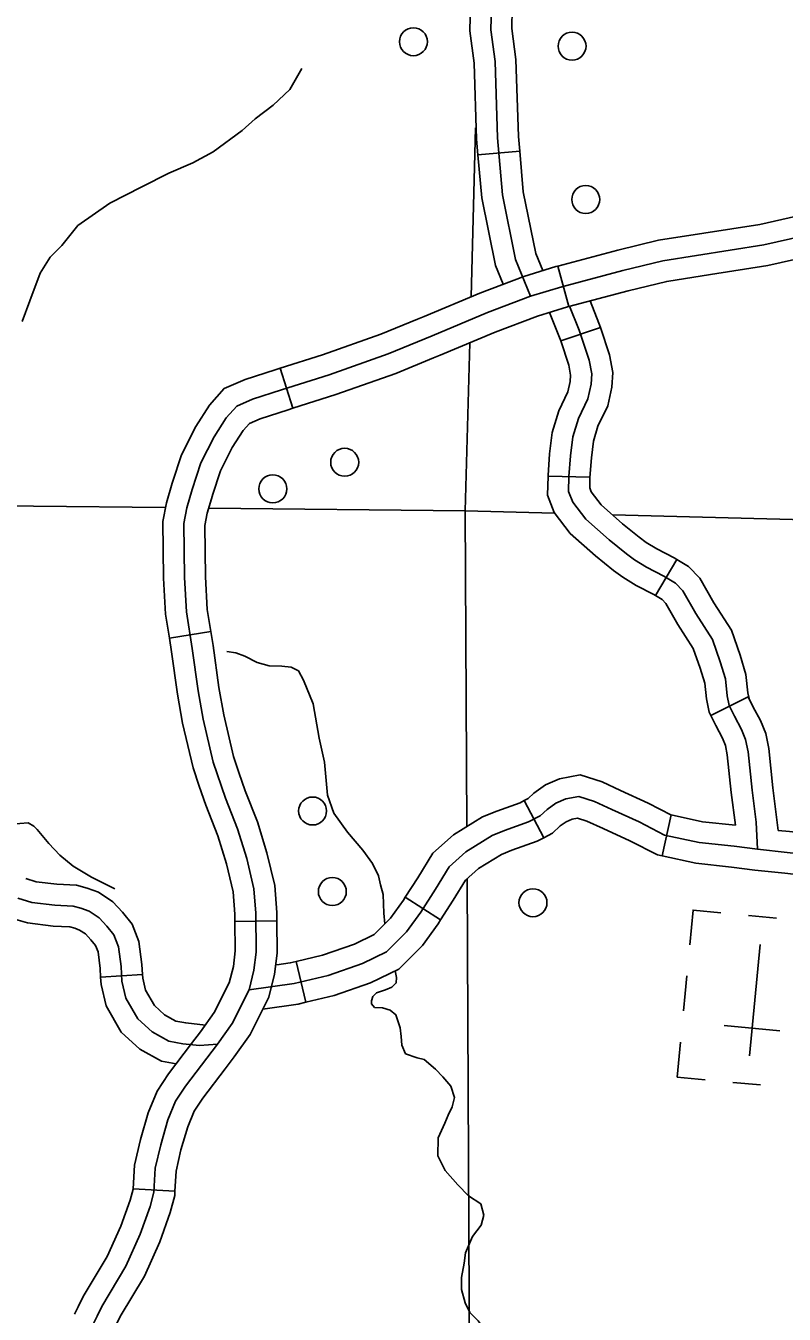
# Model space of a CAD drawing. Extents: x 1369979 to 1371646, y 379997 to 381064.
# Drawn here: x 1370956.8 to 1370988.6, y 380507.9 to 380561.9 of the extents above; entities that cross this region are included whole.
import ezdxf

# ---------------------------------------------------------------- set-up
doc = ezdxf.new("R2010")
doc.units = 0
doc.layers.add('R_Border Notes', color=7, linetype='Continuous')

msp = doc.modelspace()

# ---------------------------------------------------------------- linework, layer by layer
at = {"layer": 'R_Border Notes'}
for p, q in [((1370977.504, 380556.637), (1370975.753, 380556.485)), ((1370979.556, 380550.126), (1370979.102, 380551.824)), ((1370979.102, 380551.824), (1370979.556, 380550.126)), ((1370980.889, 380549.243), (1370979.221, 380548.688)), ((1370967.461, 380547.541), (1370967.988, 380545.864)), ((1370967.461, 380547.541), (1370967.988, 380545.864)), ((1370967.988, 380545.864), (1370967.461, 380547.541)), ((1370980.446, 380542.978), (1370978.688, 380543.015)), ((1370964.622, 380542.216), (1370964.622, 380542.216)), ((1370984.091, 380539.519), (1370983.192, 380538.008)), ((1370962.817, 380536.223), (1370964.553, 380536.501)), ((1370987.08, 380533.764), (1370985.508, 380532.979)), ((1370977.687, 380529.411), (1370978.508, 380527.857)), ((1370983.848, 380528.81), (1370983.479, 380527.091)), ((1370972.707, 380525.36), (1370974.186, 380524.41)), ((1370988.265, 380524.489), (1370987.099, 380524.6)), ((1370965.563, 380524.346), (1370967.321, 380524.367)), ((1370987.132, 380518.711), (1370987.577, 380523.377)), ((1370968.137, 380522.671), (1370968.542, 380520.96)), ((1370959.935, 380522.012), (1370961.69, 380522.121)), ((1370984.438, 380521.322), (1370984.509, 380522.061)), ((1370984.438, 380521.322), (1370984.37, 380520.603)), ((1370987.355, 380521.044), (1370987.355, 380521.044)), ((1370987.355, 380521.044), (1370987.355, 380521.044)), ((1370988.41, 380519.766), (1370986.067, 380519.989)), ((1370986.432, 380517.6), (1370987.598, 380517.489)), ((1370963.049, 380513.04), (1370961.294, 380513.139)), ((1370961.294, 380513.139), (1370961.294, 380513.139))]:
    msp.add_line(p, q, dxfattribs=at)
for points in [[(1370975.753, 380556.485), (1370975.695, 380557.15), (1370975.592, 380560.331), (1370975.406, 380561.685), (1370975.436, 380562.825), (1370975.455, 380562.912)], [(1370977.956, 380550.558), (1370977.328, 380552.098), (1370976.781, 380554.806), (1370976.573, 380557.202), (1370976.469, 380560.405), (1370976.287, 380561.733), (1370976.313, 380562.723)], [(1370977.504, 380556.637), (1370977.451, 380557.254), (1370977.346, 380560.479), (1370977.167, 380561.782), (1370977.189, 380562.62), (1370977.175, 380562.551)], [(1370960.314, 380554.456), (1370961.667, 380555.144), (1370962.789, 380555.721), (1370963.793, 380556.149), (1370964.65, 380556.608), (1370965.861, 380557.509), (1370966.408, 380557.997), (1370967.161, 380558.574), (1370967.87, 380559.224), (1370968.372, 380560.111)], [(1370975.655, 380557.618), (1370975.463, 380550.538)], [(1370976.802, 380551.06), (1370976.482, 380551.843), (1370975.91, 380554.681), (1370975.753, 380556.485)], [(1370978.467, 380551.633), (1370978.173, 380552.353), (1370977.653, 380554.932), (1370977.504, 380556.637)], [(1370979.264, 380550.957), (1370981.83, 380551.642), (1370983.497, 380552.042), (1370987.735, 380552.708), (1370989.408, 380553.088), (1370990.396, 380553.583), (1370991.537, 380554.287), (1370992.354, 380554.781), (1370993.076, 380554.972), (1370993.837, 380555.048), (1370994.939, 380554.934), (1370995.927, 380554.629), (1370997.182, 380554.23), (1370998.151, 380553.602), (1370998.879, 380552.917), (1370999.463, 380552.232), (1371000.603, 380550.672), (1371001.382, 380549.74), (1371002.192, 380549.112)], [(1370990.753, 380554.836), (1370989.968, 380554.351), (1370989.11, 380553.922), (1370987.57, 380553.571), (1370985.223, 380553.203)], [(1370956.651, 380549.495), (1370956.961, 380550.361), (1370957.404, 380551.529), (1370957.818, 380552.195), (1370958.305, 380552.682), (1370958.984, 380553.525), (1370960.314, 380554.456)], [(1370985.223, 380553.203), (1370983.326, 380552.905), (1370981.614, 380552.494), (1370979.102, 380551.824)], [(1370985.495, 380551.466), (1370987.901, 380551.844), (1370989.706, 380552.255), (1370990.825, 380552.814), (1370991.676, 380553.34)], [(1370979.102, 380551.824), (1370979.022, 380551.803), (1370977.672, 380551.39), (1370975.825, 380550.69), (1370973.495, 380549.714), (1370973.212, 380549.598)], [(1370979.102, 380551.824), (1370979.022, 380551.803), (1370977.672, 380551.39), (1370975.825, 380550.69), (1370973.495, 380549.714), (1370973.212, 380549.598)], [(1370979.556, 380550.126), (1370982.046, 380550.79), (1370983.668, 380551.179), (1370985.495, 380551.466)], [(1370966.438, 380524.689), (1370966.362, 380525.716), (1370966.058, 380526.991), (1370965.678, 380528.227), (1370965.165, 380529.521), (1370964.652, 380531.024), (1370964.234, 380532.831), (1370964.025, 380534.011), (1370963.777, 380535.784), (1370963.53, 380537.325), (1370963.454, 380538.771), (1370963.416, 380541.034), (1370963.549, 380541.681), (1370963.777, 380542.461), (1370964.139, 380543.576), (1370964.69, 380544.66), (1370965.203, 380545.459), (1370965.64, 380545.954), (1370966.305, 380546.239), (1370967.522, 380546.639), (1370969.517, 380547.267), (1370971.988, 380548.142), (1370973.832, 380548.903), (1370976.151, 380549.873), (1370977.956, 380550.558), (1370979.264, 380550.957)], [(1370973.883, 380547.973), (1370974.169, 380548.091), (1370976.476, 380549.057), (1370978.241, 380549.726), (1370979.506, 380550.112), (1370979.556, 380550.126)], [(1370973.883, 380547.973), (1370974.169, 380548.091), (1370976.476, 380549.057), (1370978.241, 380549.726), (1370979.506, 380550.112), (1370979.556, 380550.126)], [(1370979.632, 380543.871), (1370979.726, 380544.667), (1370979.96, 380545.435), (1370980.363, 380546.255), (1370980.493, 380546.867), (1370980.519, 380547.31), (1370980.415, 380547.883), (1370979.999, 380549.132), (1370979.594, 380550.139)], [(1370980.889, 380549.243), (1370980.824, 380549.436), (1370980.45, 380550.364)], [(1370973.212, 380549.598), (1370971.674, 380548.963), (1370969.239, 380548.1), (1370967.461, 380547.541)], [(1370973.212, 380549.598), (1370971.674, 380548.963), (1370969.239, 380548.1), (1370967.461, 380547.541)], [(1370979.221, 380548.688), (1370979.174, 380548.829), (1370978.75, 380549.881)], [(1370980.445, 380542.956), (1370980.507, 380543.787), (1370980.59, 380544.486), (1370980.78, 380545.111), (1370981.2, 380545.965), (1370981.367, 380546.749), (1370981.403, 380547.363), (1370981.269, 380548.101), (1370980.889, 380549.243)], [(1370975.411, 380548.611), (1370975.22, 380541.557)], [(1370978.689, 380543.016), (1370978.689, 380543.041), (1370978.757, 380543.955), (1370978.862, 380544.848), (1370979.14, 380545.759), (1370979.526, 380546.545), (1370979.62, 380546.985), (1370979.636, 380547.256), (1370979.562, 380547.664), (1370979.221, 380548.688)], [(1370967.988, 380545.864), (1370969.796, 380546.433), (1370972.303, 380547.321), (1370973.883, 380547.973)], [(1370967.988, 380545.864), (1370969.796, 380546.433), (1370972.303, 380547.321), (1370973.883, 380547.973)], [(1370967.461, 380547.541), (1370967.253, 380547.476), (1370965.994, 380547.062), (1370965.112, 380546.684), (1370964.5, 380545.991), (1370963.926, 380545.098), (1370963.324, 380543.913), (1370962.95, 380542.758)], [(1370964.622, 380542.216), (1370964.953, 380543.239), (1370965.453, 380544.223), (1370965.906, 380544.928), (1370966.168, 380545.224), (1370966.616, 380545.417), (1370967.791, 380545.802), (1370967.988, 380545.864)], [(1370985.577, 380536.17), (1370984.887, 380537.257), (1370984.341, 380538.207), (1370984.029, 380538.533), (1370983.548, 380538.819), (1370982.819, 380539.197), (1370982.312, 380539.509), (1370981.974, 380539.757), (1370981.245, 380540.343), (1370980.27, 380541.215), (1370979.723, 380541.918), (1370979.554, 380542.374), (1370979.567, 380542.999), (1370979.632, 380543.871)], [(1370983.192, 380538.008), (1370983.12, 380538.051), (1370982.386, 380538.432), (1370981.821, 380538.779), (1370981.438, 380539.059), (1370980.676, 380539.672), (1370979.624, 380540.613), (1370978.946, 380541.486), (1370978.672, 380542.225), (1370978.688, 380543.015)], [(1370984.091, 380539.519), (1370983.975, 380539.588), (1370983.252, 380539.962), (1370982.803, 380540.239), (1370982.509, 380540.454), (1370981.814, 380541.013), (1370980.915, 380541.817), (1370980.5, 380542.351), (1370980.436, 380542.523), (1370980.446, 380542.978)], [(1370962.95, 380542.758), (1370962.937, 380542.72), (1370962.696, 380541.893), (1370962.536, 380541.117), (1370962.576, 380538.74), (1370962.655, 380537.232), (1370962.817, 380536.223)], [(1370939.399, 380541.827), (1370957.125, 380541.761), (1370962.639, 380541.699)], [(1370964.553, 380536.501), (1370964.406, 380537.418), (1370964.333, 380538.801), (1370964.297, 380540.952), (1370964.403, 380541.469), (1370964.617, 380542.203), (1370964.622, 380542.216)], [(1370964.464, 380541.678), (1370975.22, 380541.557)], [(1370975.22, 380541.557), (1370978.956, 380541.46)], [(1370975.22, 380541.557), (1370975.284, 380528.323)], [(1370981.385, 380541.397), (1371039.069, 380539.9)], [(1370987.119, 380533.687), (1370987.071, 380533.937), (1370986.987, 380534.701), (1370986.737, 380535.507), (1370986.374, 380536.554), (1370985.64, 380537.711), (1370985.05, 380538.738), (1370984.581, 380539.227), (1370984.091, 380539.519)], [(1370985.508, 380532.978), (1370985.439, 380533.117), (1370985.331, 380533.674), (1370985.258, 380534.342), (1370985.067, 380534.958), (1370984.78, 380535.785), (1370984.135, 380536.802), (1370983.632, 380537.676), (1370983.477, 380537.839), (1370983.192, 380538.008)], [(1370965.729, 380530.59), (1370965.498, 380531.265), (1370965.095, 380533.007), (1370964.893, 380534.148), (1370964.647, 380535.914), (1370964.553, 380536.501)], [(1370964.065, 380530.022), (1370963.806, 380530.782), (1370963.372, 380532.655), (1370963.156, 380533.873), (1370962.908, 380535.654), (1370962.817, 380536.223)], [(1370987.467, 380527.371), (1370987.411, 380528.506), (1370987.242, 380529.847), (1370987.073, 380531.462), (1370986.968, 380531.969), (1370986.799, 380532.399), (1370986.5, 380532.959), (1370986.279, 380533.402), (1370986.201, 380533.805), (1370986.123, 380534.521), (1370985.902, 380535.232), (1370985.577, 380536.17)], [(1370968.226, 380534.849), (1370967.924, 380535.011), (1370967.53, 380535.042), (1370967, 380535.057), (1370966.5, 380535.209), (1370965.985, 380535.466), (1370965.607, 380535.603), (1370965.228, 380535.663)], [(1370970.283, 380528.083), (1370969.71, 380528.892), (1370969.438, 380529.635), (1370969.317, 380531.03), (1370969.089, 380532.03), (1370968.847, 380533.47), (1370968.438, 380534.455), (1370968.226, 380534.849)], [(1370988.34, 380528.163), (1370988.115, 380529.948), (1370987.942, 380531.596), (1370987.814, 380532.221), (1370987.599, 380532.768), (1370987.281, 380533.363), (1370987.08, 380533.764)], [(1370986.541, 380528.379), (1370986.368, 380529.746), (1370986.203, 380531.327), (1370986.123, 380531.718), (1370986, 380532.03), (1370985.719, 380532.555), (1370985.508, 380532.979)], [(1370967.321, 380524.367), (1370967.317, 380524.726), (1370967.234, 380525.851), (1370966.907, 380527.222), (1370966.508, 380528.519), (1370965.99, 380529.825), (1370965.729, 380530.59)], [(1370983.87, 380528.805), (1370982.889, 380529.308), (1370981.729, 380529.836), (1370980.953, 380530.196), (1370980.038, 380530.489), (1370979.174, 380530.325), (1370978.585, 380530.067), (1370978.1, 380529.722), (1370977.857, 380529.501), (1370977.687, 380529.411)], [(1370965.563, 380524.346), (1370965.56, 380524.651), (1370965.491, 380525.581), (1370965.21, 380526.759), (1370964.848, 380527.936), (1370964.34, 380529.217), (1370964.065, 380530.022)], [(1370977.687, 380529.411), (1370977.52, 380529.323), (1370976.549, 380528.974), (1370975.943, 380528.731), (1370974.72, 380527.974), (1370973.864, 380527.211), (1370973.228, 380526.171), (1370972.707, 380525.36)], [(1370986.486, 380527.501), (1370985.029, 380527.657), (1370983.573, 380527.97), (1370982.506, 380528.517), (1370981.361, 380529.037), (1370980.633, 380529.376), (1370979.983, 380529.584), (1370979.436, 380529.48), (1370979.02, 380529.298), (1370978.652, 380529.036), (1370978.366, 380528.776), (1370977.875, 380528.517), (1370976.861, 380528.152), (1370976.341, 380527.944), (1370975.248, 380527.267), (1370974.546, 380526.642), (1370973.973, 380525.704)], [(1370956.192, 380528.431), (1370956.896, 380528.48), (1370957.132, 380528.347), (1370957.28, 380528.199), (1370957.767, 380527.607), (1370958.225, 380527.12), (1370958.787, 380526.661), (1370959.555, 380526.203), (1370960.529, 380525.715)], [(1370983.479, 380527.091), (1370983.275, 380527.135), (1370982.123, 380527.725), (1370980.994, 380528.239), (1370980.312, 380528.556), (1370979.928, 380528.679), (1370979.698, 380528.635), (1370979.455, 380528.529), (1370979.204, 380528.351), (1370978.875, 380528.051), (1370978.508, 380527.857)], [(1370986.541, 380528.379), (1370985.169, 380528.526), (1370983.848, 380528.81)], [(1370971.812, 380524.692), (1370971.782, 380525.476), (1370971.661, 380525.885), (1370971.585, 380526.264), (1370971.328, 380526.78), (1370970.919, 380527.34), (1370970.283, 380528.083)], [(1370978.508, 380527.857), (1370978.231, 380527.71), (1370977.173, 380527.33), (1370976.738, 380527.156), (1370975.775, 380526.56), (1370975.227, 380526.072), (1370974.718, 380525.238), (1370974.186, 380524.41)], [(1370989.89, 380527.99), (1370988.812, 380528.114), (1370988.34, 380528.163)], [(1371000.462, 380506.309), (1370999.798, 380507.625), (1370998.679, 380509.369), (1370997.899, 380511.036), (1370997.509, 380512.286), (1370997.223, 380513.327), (1370997.223, 380514.421), (1370997.353, 380515.619), (1370997.405, 380516.556), (1370997.249, 380517.65), (1370996.936, 380518.718), (1370996.624, 380519.272), (1370995.558, 380520.835), (1370995.089, 380522.007), (1370994.725, 380522.944), (1370993.997, 380524.194), (1370993.346, 380525.157), (1370992.618, 380526.121), (1370991.838, 380526.668), (1370990.745, 380527.006), (1370988.716, 380527.241), (1370987.467, 380527.371), (1370986.486, 380527.501)], [(1370989.688, 380526.244), (1370988.62, 380526.367), (1370987.364, 380526.498), (1370986.382, 380526.628), (1370984.89, 380526.788), (1370983.479, 380527.091)], [(1370956.796, 380526.142), (1370957.237, 380526.008), (1370958.093, 380525.903), (1370958.927, 380525.861), (1370959.372, 380525.736), (1370959.842, 380525.573), (1370960.452, 380525.166), (1370960.853, 380524.732), (1370961.258, 380524.238), (1370961.542, 380523.499), (1370961.663, 380522.545), (1370961.69, 380522.121)], [(1370975.294, 380526.131), (1370975.422, 380499.621)], [(1370973.973, 380525.704), (1370973.354, 380524.741), (1370972.756, 380523.907), (1370971.923, 380523.074)], [(1370956.456, 380525.327), (1370957.055, 380525.144), (1370958.017, 380525.027), (1370958.785, 380524.988), (1370959.11, 380524.897), (1370959.448, 380524.78), (1370959.877, 380524.493), (1370960.189, 380524.155), (1370960.488, 380523.79), (1370960.684, 380523.283), (1370960.788, 380522.462), (1370960.827, 380521.837), (1370960.996, 380521.134), (1370961.49, 380520.262), (1370962.088, 380519.715), (1370962.791, 380519.324), (1370963.376, 380519.22), (1370964.079, 380519.142), (1370964.826, 380519.194)], [(1370972.707, 380525.36), (1370972.627, 380525.235), (1370972.083, 380524.478), (1370971.406, 380523.8), (1370970.571, 380523.393), (1370969.232, 380522.93), (1370968.137, 380522.671)], [(1370966.155, 380521.473), (1370966.362, 380522.301), (1370966.457, 380523.062), (1370966.438, 380524.689)], [(1370971.844, 380524.239), (1370971.812, 380524.692)], [(1370984.633, 380523.363), (1370984.772, 380524.822), (1370985.939, 380524.71)], [(1370956.283, 380524.461), (1370956.872, 380524.281), (1370957.942, 380524.151), (1370958.642, 380524.115), (1370958.847, 380524.058), (1370959.054, 380523.986), (1370959.302, 380523.82), (1370959.526, 380523.578), (1370959.719, 380523.343), (1370959.825, 380523.066), (1370959.912, 380522.379), (1370959.935, 380522.012)], [(1370963.748, 380519.226), (1370964.12, 380519.717), (1370964.699, 380520.522), (1370965.326, 380521.779), (1370965.497, 380522.463), (1370965.578, 380523.112), (1370965.563, 380524.346)], [(1370967.321, 380524.367), (1370967.337, 380523.013), (1370967.228, 380522.14), (1370966.985, 380521.167), (1370966.209, 380519.61), (1370965.533, 380518.672), (1370965.148, 380518.164)], [(1370974.186, 380524.41), (1370974.081, 380524.247), (1370973.428, 380523.337), (1370972.441, 380522.349), (1370971.246, 380521.766), (1370969.723, 380521.24), (1370968.542, 380520.96)], [(1370971.923, 380523.074), (1370970.909, 380522.579), (1370969.478, 380522.085), (1370968.047, 380521.746), (1370966.155, 380521.473)], [(1370968.137, 380522.671), (1370967.883, 380522.61), (1370967.325, 380522.53)], [(1370959.935, 380522.012), (1370959.954, 380521.706), (1370960.17, 380520.808), (1370960.794, 380519.707), (1370961.571, 380518.997), (1370962.492, 380518.485), (1370963.103, 380518.376)], [(1370961.69, 380522.121), (1370961.699, 380521.968), (1370961.821, 380521.46), (1370962.186, 380520.817), (1370962.605, 380520.433), (1370963.089, 380520.164), (1370963.502, 380520.091), (1370964.323, 380519.999)], [(1370973.205, 380518.623), (1370972.721, 380518.796), (1370972.554, 380519.16), (1370972.539, 380519.524), (1370972.494, 380519.888), (1370972.312, 380520.433), (1370972.07, 380520.63), (1370971.752, 380520.721), (1370971.418, 380520.736), (1370971.282, 380520.888), (1370971.282, 380521.024), (1370971.343, 380521.206), (1370971.494, 380521.358), (1370971.873, 380521.479), (1370972.145, 380521.585), (1370972.327, 380521.767), (1370972.342, 380521.994), (1370972.282, 380522.271)], [(1370959.98, 380508.206), (1370960.987, 380509.888), (1370961.595, 380511.239), (1370962.014, 380512.399), (1370962.166, 380512.989), (1370962.223, 380513.997), (1370962.451, 380514.986), (1370962.755, 380516.033), (1370963.078, 380516.813), (1370963.496, 380517.44), (1370964.826, 380519.194), (1370965.454, 380520.066), (1370966.155, 380521.473)], [(1370968.542, 380520.96), (1370968.211, 380520.882), (1370966.737, 380520.669)], [(1370961.294, 380513.139), (1370961.349, 380514.122), (1370961.6, 380515.208), (1370961.924, 380516.324), (1370962.299, 380517.228), (1370962.78, 380517.95), (1370963.748, 380519.226)], [(1370985.271, 380517.711), (1370984.105, 380517.822), (1370984.244, 380519.28)], [(1370975.522, 380511.131), (1370975.885, 380511.606), (1370975.991, 380512.03), (1370975.87, 380512.5), (1370975.355, 380512.848), (1370974.901, 380513.303), (1370974.371, 380513.909), (1370974.068, 380514.516), (1370974.083, 380515.274), (1370974.356, 380515.895), (1370974.507, 380516.229), (1370974.674, 380516.577), (1370974.765, 380516.971), (1370974.613, 380517.441), (1370974.28, 380517.835), (1370973.977, 380518.154), (1370973.493, 380518.563), (1370973.205, 380518.623)], [(1370965.148, 380518.164), (1370964.213, 380516.931), (1370963.857, 380516.397), (1370963.585, 380515.741), (1370963.302, 380514.765), (1370963.096, 380513.873), (1370963.049, 380513.04)], [(1370958.841, 380507.878), (1370958.994, 380508.184), (1370959.205, 380508.623), (1370960.207, 380510.295), (1370960.78, 380511.568), (1370961.173, 380512.658), (1370961.293, 380513.125), (1370961.294, 380513.139)], [(1370960.413, 380507.093), (1370960.572, 380507.41), (1370960.754, 380507.789), (1370961.768, 380509.48), (1370962.411, 380510.909), (1370962.854, 380512.14), (1370963.038, 380512.853), (1370963.049, 380513.04)], [(1370977.581, 380504.245), (1370977.097, 380504.871), (1370976.643, 380505.447), (1370976.355, 380505.796), (1370976.173, 380506.538), (1370976.128, 380506.993), (1370976.007, 380507.266), (1370975.764, 380507.599), (1370975.416, 380507.948), (1370975.219, 380508.357), (1370975.068, 380508.918), (1370975.068, 380509.418), (1370975.174, 380510.025), (1370975.234, 380510.449), (1370975.522, 380511.131)], [(1370955.14, 380493.077), (1370955.453, 380495.106), (1370955.74, 380498.162), (1370956.157, 380501.138), (1370956.6, 380502.836), (1370957.461, 380504.298), (1370958.426, 380505.604), (1370959.392, 380507.014), (1370959.783, 380507.797), (1370959.98, 380508.206)]]:
    msp.add_lwpolyline(points, dxfattribs=at)
for centre in [(1370973.047, 380561.23), (1370979.696, 380561.043), (1370980.27, 380554.614), (1370970.165, 380543.598), (1370967.151, 380542.482), (1370968.819, 380528.977), (1370969.647, 380525.6), (1370978.058, 380525.131)]:
    msp.add_circle(centre, 0.586, dxfattribs=at)

doc.saveas('drawing.dxf')
